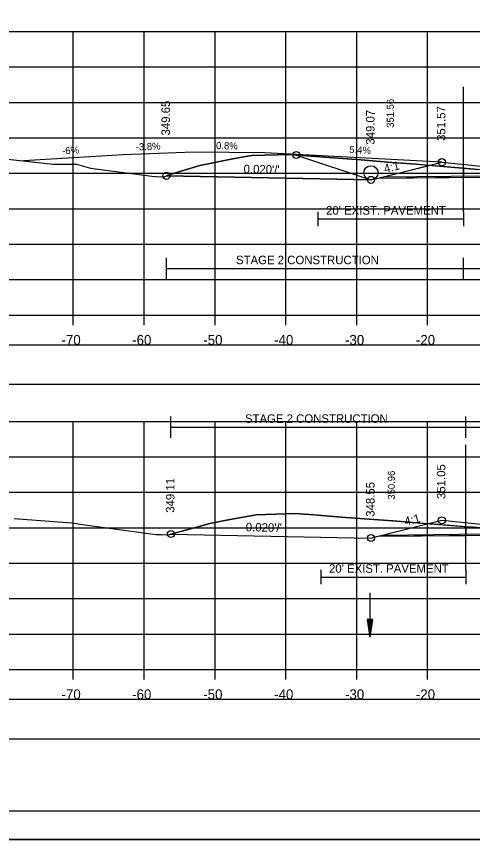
# Model space of a CAD drawing. Extents: x 1376273 to 1384221, y 378927 to 384592.
# Drawn here: x 1376979.8 to 1377044.1, y 380325.2 to 380441.3 of the extents above; entities that cross this region are included whole.
import ezdxf

# ---------------------------------------------------------------- set-up
doc = ezdxf.new("R2010")
doc.units = 0
for name, color, linetype in [('R_Alt Surface', 7, 'Continuous'), ('R_Axis', 7, 'Continuous'), ('R_Axis Annot', 7, 'Continuous'), ('R_Border', 7, 'Continuous'), ('R_Dimension', 7, 'Continuous'), ('R_Drive', 7, 'Continuous'), ('R_Exist Surface', 7, 'Continuous'), ('R_Fin Surface', 7, 'Continuous'), ('R_Grid', 7, 'Continuous'), ('R_No Plot', 7, 'Continuous'), ('R_Water', 7, 'Continuous'), ('R_Xsect Elev', 7, 'Continuous'), ('R_Xsect Slope', 7, 'Continuous'), ('T_Detection Zones', 7, 'Continuous'), ('T_Notes', 7, 'Continuous')]:
    doc.layers.add(name, color=color, linetype=linetype)

msp = doc.modelspace()

# ---------------------------------------------------------------- linework, layer by layer
at = {"layer": 'R_Alt Surface'}
for points in [[(1377031.48, 380418.66), (1377045.77, 380418.8), (1377057.77, 380417.6), (1377069.77, 380416.4), (1377084.63, 380414.91)], [(1377022.29, 380413.72), (1377022.29, 380411.72)], [(1377042.83, 380413.72), (1377042.83, 380411.72)], [(1377022.29, 380412.72), (1377042.83, 380412.72)], [(1377031.48, 380368.13), (1377045.77, 380368.28), (1377057.77, 380367.08), (1377069.77, 380365.88), (1377084.63, 380364.39)], [(1377022.7, 380363.2), (1377022.7, 380361.2)], [(1377043.15, 380363.2), (1377043.15, 380361.2)], [(1377022.7, 380362.2), (1377043.15, 380362.2)]]:
    msp.add_lwpolyline(points, dxfattribs=at)
at = {"layer": 'R_Axis'}
for p, q in [((1376907.77, 380399.16), (1377207.77, 380399.16)), ((1376987.77, 380397.76), (1376987.77, 380399.16)), ((1376997.77, 380397.76), (1376997.77, 380399.16)), ((1377007.77, 380397.76), (1377007.77, 380399.16)), ((1377017.77, 380397.76), (1377017.77, 380399.16)), ((1377027.77, 380397.76), (1377027.77, 380399.16)), ((1377037.77, 380397.76), (1377037.77, 380399.16)), ((1376907.77, 380349.16), (1377207.77, 380349.16)), ((1376987.77, 380347.76), (1376987.77, 380349.16)), ((1376997.77, 380347.76), (1376997.77, 380349.16)), ((1377007.77, 380347.76), (1377007.77, 380349.16)), ((1377017.77, 380347.76), (1377017.77, 380349.16)), ((1377027.77, 380347.76), (1377027.77, 380349.16)), ((1377037.77, 380347.76), (1377037.77, 380349.16))]:
    msp.add_line(p, q, dxfattribs=at)
at = {"layer": 'R_Axis Annot'}
for points in [[(1376907.2, 380389.4), (1377209.01, 380389.4), (1377209.01, 380394.92), (1376907.2, 380394.92)], [(1376907.2, 380339.4), (1377209.01, 380339.4), (1377209.01, 380344.93), (1376907.2, 380344.93)]]:
    msp.add_lwpolyline(points, close=True, dxfattribs=at)
at = {"layer": 'R_Border'}
msp.add_line((1377215.95, 380329.16), (1376899.77, 380329.16), dxfattribs=at)
at = {"layer": 'R_Dimension'}
for p, q in [((1377000.91, 380404.24), (1377000.91, 380407.24)), ((1377042.83, 380404.24), (1377042.83, 380407.24)), ((1377000.91, 380405.74), (1377094.26, 380405.74)), ((1377001.54, 380381.86), (1377001.54, 380384.86)), ((1377043.15, 380381.86), (1377043.15, 380384.86)), ((1377001.54, 380383.36), (1377094.41, 380383.36))]:
    msp.add_line(p, q, dxfattribs=at)
at = {"layer": 'R_Drive'}
for p, q in [((1376994.81, 380421.77), (1376980.76, 380420.92)), ((1377004.8, 380422.15), (1376994.81, 380421.77)), ((1377014.8, 380422.07), (1377004.8, 380422.15)), ((1377039.77, 380420.73), (1377014.8, 380422.07))]:
    msp.add_line(p, q, dxfattribs=at)
at = {"layer": 'R_Exist Surface'}
for points in [[(1376975.89, 380421.44), (1376984.93, 380420.47), (1376988.22, 380420.44), (1376990.21, 380419.89), (1376998.84, 380418.76), (1376999.47, 380418.71), (1377000.53, 380418.68), (1377002.33, 380419.26), (1377005.61, 380420.28), (1377010.26, 380421.21), (1377012.61, 380421.65), (1377013.01, 380421.66), (1377018.36, 380421.8), (1377019.53, 380421.72), (1377021.29, 380421.59), (1377028.36, 380421.05), (1377032.7, 380420.71), (1377036.15, 380420.43), (1377043.83, 380419.81), (1377044.82, 380419.72)], [(1376979.42, 380370.48), (1376980.65, 380370.36), (1376987.55, 380369.83), (1376989.4, 380369.59), (1376999.4, 380368.19), (1377000.2, 380368.2), (1377001.17, 380368.17), (1377005.51, 380369.33), (1377007.03, 380369.78), (1377009.41, 380370.22), (1377013.59, 380371), (1377016.41, 380371.08), (1377018.91, 380371.15), (1377019.73, 380371.1), (1377021.7, 380370.96), (1377026.17, 380370.62), (1377032.85, 380370.12), (1377038.09, 380369.71), (1377044.15, 380369.23)]]:
    msp.add_lwpolyline(points, dxfattribs=at)
at = {"layer": 'R_Fin Surface'}
for points in [[(1377000.91, 380418.81), (1377029.77, 380418.23), (1377030.77, 380418.48), (1377039.77, 380420.73), (1377045.77, 380420.13), (1377057.77, 380418.93), (1377069.77, 380417.73), (1377075.77, 380417.13), (1377085.77, 380414.63), (1377091.13, 380412.84), (1377101.35, 380416.25)], [(1377001.54, 380368.27), (1377029.77, 380367.71), (1377030.77, 380367.96), (1377039.77, 380370.21), (1377045.77, 380369.61), (1377057.77, 380368.41), (1377069.77, 380367.21), (1377075.77, 380366.61), (1377085.77, 380364.11), (1377091.32, 380362.26), (1377101.96, 380365.8)]]:
    msp.add_lwpolyline(points, dxfattribs=at)
at = {"layer": 'R_Grid'}
for p, q in [((1376907.77, 380439.16), (1377207.77, 380439.16)), ((1376907.77, 380439.16), (1377207.77, 380439.16)), ((1376987.77, 380399.16), (1376987.77, 380439.16)), ((1376987.77, 380399.16), (1376987.77, 380439.16)), ((1376997.77, 380399.16), (1376997.77, 380439.16)), ((1376997.77, 380399.16), (1376997.77, 380439.16)), ((1377007.77, 380399.16), (1377007.77, 380439.16)), ((1377007.77, 380399.16), (1377007.77, 380439.16)), ((1377017.77, 380399.16), (1377017.77, 380439.16)), ((1377017.77, 380399.16), (1377017.77, 380439.16)), ((1377027.77, 380399.16), (1377027.77, 380439.16)), ((1377027.77, 380399.16), (1377027.77, 380439.16)), ((1377037.77, 380399.16), (1377037.77, 380439.16)), ((1377037.77, 380399.16), (1377037.77, 380439.16)), ((1376907.77, 380434.16), (1377207.77, 380434.16)), ((1376907.77, 380434.16), (1377207.77, 380434.16)), ((1376907.77, 380429.16), (1377207.77, 380429.16)), ((1376907.77, 380429.16), (1377207.77, 380429.16)), ((1376907.77, 380424.16), (1377207.77, 380424.16)), ((1376907.77, 380424.16), (1377207.77, 380424.16)), ((1376907.77, 380419.16), (1377207.77, 380419.16)), ((1376907.77, 380419.16), (1377207.77, 380419.16)), ((1376907.77, 380414.16), (1377207.77, 380414.16)), ((1376907.77, 380414.16), (1377207.77, 380414.16)), ((1376907.77, 380409.16), (1377207.77, 380409.16)), ((1376907.77, 380409.16), (1377207.77, 380409.16)), ((1376907.77, 380404.16), (1377207.77, 380404.16)), ((1376907.77, 380404.16), (1377207.77, 380404.16)), ((1376907.77, 380399.16), (1377207.77, 380399.16)), ((1376907.77, 380399.16), (1377207.77, 380399.16)), ((1376907.77, 380384.16), (1377207.77, 380384.16)), ((1376907.77, 380384.16), (1377207.77, 380384.16)), ((1376987.77, 380349.16), (1376987.77, 380384.16)), ((1376987.77, 380349.16), (1376987.77, 380384.16)), ((1376997.77, 380349.16), (1376997.77, 380384.16)), ((1376997.77, 380349.16), (1376997.77, 380384.16)), ((1377007.77, 380349.16), (1377007.77, 380384.16)), ((1377007.77, 380349.16), (1377007.77, 380384.16)), ((1377017.77, 380349.16), (1377017.77, 380384.16)), ((1377017.77, 380349.16), (1377017.77, 380384.16)), ((1377027.77, 380349.16), (1377027.77, 380384.16)), ((1377027.77, 380349.16), (1377027.77, 380384.16)), ((1377037.77, 380349.16), (1377037.77, 380384.16)), ((1377037.77, 380349.16), (1377037.77, 380384.16)), ((1376907.77, 380379.16), (1377207.77, 380379.16)), ((1376907.77, 380379.16), (1377207.77, 380379.16)), ((1376907.77, 380374.16), (1377207.77, 380374.16)), ((1376907.77, 380374.16), (1377207.77, 380374.16)), ((1376907.77, 380369.16), (1377207.77, 380369.16)), ((1376907.77, 380369.16), (1377207.77, 380369.16)), ((1376907.77, 380364.16), (1377207.77, 380364.16)), ((1376907.77, 380364.16), (1377207.77, 380364.16)), ((1376907.77, 380359.16), (1377207.77, 380359.16)), ((1376907.77, 380359.16), (1377207.77, 380359.16)), ((1376907.77, 380354.16), (1377207.77, 380354.16)), ((1376907.77, 380354.16), (1377207.77, 380354.16)), ((1376907.77, 380349.16), (1377207.77, 380349.16)), ((1376907.77, 380349.16), (1377207.77, 380349.16))]:
    msp.add_line(p, q, dxfattribs=at)
at = {"layer": 'R_No Plot'}
for p, q in [((1377029.77, 380418.23), (1377000.91, 380418.81)), ((1376887.37, 380325.18), (1377220.7, 380325.18))]:
    msp.add_line(p, q, dxfattribs=at)
for points in [[(1376887.36, 380538.51), (1377220.7, 380538.51), (1377220.7, 380325.17), (1376887.36, 380325.17)], [(1377133.69, 380534.62), (1377133.69, 380524.74), (1377169.42, 380524.74), (1377169.42, 380521.82), (1377192.62, 380521.82), (1377192.62, 380497.48), (1377215.95, 380497.48), (1377215.95, 380329.16), (1376899.77, 380329.16), (1376899.77, 380534.62)]]:
    msp.add_lwpolyline(points, close=True, dxfattribs=at)
for points in [[(1377030.77, 380418.48), (1377045.77, 380418.63), (1377057.77, 380417.43), (1377069.77, 380416.23), (1377085.77, 380414.63)], [(1377030.77, 380367.96), (1377045.77, 380368.11), (1377057.77, 380366.91), (1377069.77, 380365.71), (1377085.77, 380364.11)]]:
    msp.add_lwpolyline(points, dxfattribs=at)
for centre in [(1377019.24, 380421.74), (1377039.77, 380420.73), (1377039.77, 380420.73), (1377000.91, 380418.81), (1377029.77, 380418.23), (1377029.77, 380418.23), (1377039.77, 380370.21), (1377039.77, 380370.21), (1377001.54, 380368.27), (1377001.54, 380368.27), (1377029.77, 380367.71), (1377029.77, 380367.71)]:
    msp.add_circle(centre, 0.5, dxfattribs=at)
at = {"layer": 'R_Water'}
for p, q in [((1377029.62, 380359.97), (1377029.62, 380353.72)), ((1377029.24, 380356.22), (1377029.62, 380353.72)), ((1377029.99, 380356.22), (1377029.24, 380356.22)), ((1377029.31, 380356.22), (1377029.62, 380354.14)), ((1377029.37, 380356.22), (1377029.62, 380354.57)), ((1377029.43, 380356.22), (1377029.62, 380354.99)), ((1377029.5, 380356.22), (1377029.62, 380355.41)), ((1377029.56, 380356.22), (1377029.62, 380355.83)), ((1377029.99, 380356.22), (1377029.62, 380353.72)), ((1377029.74, 380356.22), (1377029.62, 380355.41)), ((1377029.87, 380356.22), (1377029.62, 380354.57)), ((1377029.93, 380356.22), (1377029.62, 380354.14)), ((1377029.8, 380356.22), (1377029.62, 380354.99)), ((1377029.68, 380356.22), (1377029.62, 380355.83))]:
    msp.add_line(p, q, dxfattribs=at)
msp.add_circle((1377029.77, 380419.24), 1, dxfattribs=at)
at = {"layer": 'T_Detection Zones'}
for p, q in [((1377042.83, 380413.72), (1377042.83, 380431.37)), ((1377042.83, 380418.6), (1377042.83, 380419.89)), ((1377042.83, 380419.89), (1377042.83, 380418.77)), ((1377030.77, 380418.48), (1377042.83, 380418.6)), ((1377042.83, 380418.77), (1377045.77, 380418.8)), ((1377043.15, 380363.2), (1377043.15, 380380.85)), ((1377043.15, 380368.08), (1377043.15, 380369.31)), ((1377043.15, 380369.31), (1377043.15, 380368.25)), ((1377030.77, 380367.96), (1377043.15, 380368.08)), ((1377043.15, 380368.25), (1377045.77, 380368.28))]:
    msp.add_line(p, q, dxfattribs=at)
for points in [[(1377042.83, 380419.89), (1377037.96, 380420.28), (1377036.15, 380420.43), (1377032.7, 380420.71), (1377028.36, 380421.05), (1377021.29, 380421.59), (1377019.53, 380421.72), (1377018.36, 380421.8), (1377013.01, 380421.66), (1377012.61, 380421.65), (1377010.26, 380421.21), (1377005.61, 380420.28), (1377002.33, 380419.26), (1377000.91, 380418.81)], [(1377055.12, 380417.87), (1377054.14, 380418.14), (1377049.06, 380419.53), (1377047.87, 380419.54), (1377047.01, 380419.53), (1377044.82, 380419.72), (1377043.83, 380419.81), (1377042.83, 380419.89)], [(1377000.91, 380418.81), (1377029.77, 380418.23), (1377029.83, 380418.25), (1377030.18, 380418.33), (1377030.77, 380418.48)], [(1377032.85, 380370.12), (1377026.17, 380370.62), (1377021.7, 380370.96), (1377019.73, 380371.1), (1377018.91, 380371.15), (1377016.41, 380371.08), (1377013.59, 380371), (1377009.41, 380370.22), (1377007.03, 380369.78), (1377005.51, 380369.33), (1377001.54, 380368.27)], [(1377043.15, 380369.31), (1377038.09, 380369.71), (1377037.86, 380369.73), (1377032.85, 380370.12)], [(1377055.21, 380367.33), (1377055.07, 380367.37), (1377049.48, 380368.92), (1377048.63, 380368.95), (1377047.3, 380368.97), (1377045.87, 380369.08), (1377044.15, 380369.23), (1377043.15, 380369.31)], [(1377001.54, 380368.27), (1377029.77, 380367.71), (1377030.77, 380367.96)]]:
    msp.add_lwpolyline(points, dxfattribs=at)
at = {"layer": 'T_Notes'}
for p, q in [((1376994.81, 380421.77), (1376980.76, 380420.92)), ((1377004.8, 380422.15), (1376994.81, 380421.77)), ((1377014.8, 380422.07), (1377004.8, 380422.15)), ((1377039.77, 380420.73), (1377014.8, 380422.07))]:
    msp.add_line(p, q, dxfattribs=at)
for points in [[(1376980.76, 380420.92), (1376984.93, 380420.47), (1376988.22, 380420.44), (1376990.21, 380419.89), (1376998.84, 380418.76), (1376999.47, 380418.71), (1377000.53, 380418.68), (1377002.33, 380419.26), (1377005.61, 380420.28), (1377010.26, 380421.21), (1377012.61, 380421.65), (1377013.01, 380421.66), (1377018.36, 380421.8), (1377019.24, 380421.74)], [(1377019.24, 380421.74), (1377029.77, 380418.23), (1377031.48, 380418.66), (1377037.96, 380420.28), (1377039.77, 380420.73)]]:
    msp.add_lwpolyline(points, dxfattribs=at)

# ---------------------------------------------------------------- texts
at = {"layer": 'R_Alt Surface'}
for p in [(1377023.44, 380413.33), (1377023.85, 380362.81)]:
    msp.add_text("20' EXIST. PAVEMENT", height=1.2, dxfattribs=at).set_placement(p)
at = {"layer": 'R_Axis Annot'}
for s, p in [('-70', (1376986.11, 380394.96)), ('-60', (1376996.08, 380394.96)), ('-50', (1377006.11, 380394.96)), ('-40', (1377016.11, 380394.96)), ('-30', (1377026.11, 380394.96)), ('-20', (1377036.11, 380394.96)), ('-70', (1376986.11, 380344.96)), ('-60', (1376996.08, 380344.96)), ('-50', (1377006.11, 380344.96)), ('-40', (1377016.11, 380344.96)), ('-30', (1377026.11, 380344.96)), ('-20', (1377036.11, 380344.96))]:
    msp.add_text(s, height=1.4, dxfattribs=at).set_placement(p)
at = {"layer": 'R_Dimension'}
for p in [(1377010.73, 380406.34), (1377011.99, 380383.96)]:
    msp.add_text('STAGE 2 CONSTRUCTION', height=1.2, dxfattribs=at).set_placement(p)
at = {"layer": 'R_Drive'}
for s, rotation, p in [('-6%', 3.4674, (1376986.22, 380421.82)), ('-3.8%', 2.1914, (1376996.6, 380422.38)), ('0.8%', 359.5574, (1377007.91, 380422.57)), ('5.4%', 356.9234, (1377026.69, 380422.04))]:
    msp.add_text(s, height=1, rotation=rotation, dxfattribs=at).set_placement(p)
at = {"layer": 'R_Xsect Elev'}
for s, height, p in [('351.56', 1, (1377033, 380425.58)), ('349.65', 1.2, (1377001.41, 380424.5)), ('351.57', 1.2, (1377040.27, 380423.73)), ('349.07', 1.2, (1377030.27, 380423.2)), ('351.05', 1.2, (1377040.27, 380373.21)), ('350.96', 1, (1377033.15, 380373.12)), ('349.11', 1.2, (1377002.04, 380371.27)), ('348.55', 1.2, (1377030.27, 380370.71))]:
    msp.add_text(s, height=height, rotation=90, dxfattribs=at).set_placement(p)
at = {"layer": 'R_Xsect Slope'}
for s, rotation, p in [("0.020'/'", 358.8542, (1377011.79, 380419.19)), ('4:1', 14.0362, (1377031.74, 380419.2)), ('4:1', 14.0362, (1377034.65, 380369.44)), ("0.020'/'", 358.8542, (1377012.1, 380368.66))]:
    msp.add_text(s, height=1.2, rotation=rotation, dxfattribs=at).set_placement(p)

doc.saveas('drawing.dxf')
